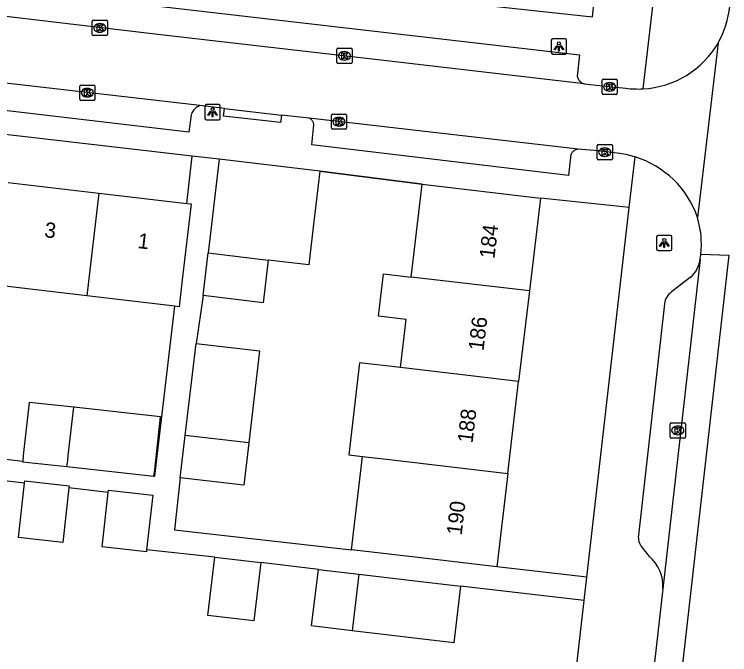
# Model space of a CAD drawing. Extents: x 161696 to 162377, y 380761 to 381673.
# Drawn here: x 162225.99 to 162272.84, y 380935.03 to 380976.97 of the extents above; entities that cross this region are included whole.
import ezdxf

# ---------------------------------------------------------------- set-up
doc = ezdxf.new("R2010")
doc.units = 0
for name, color, linetype in [('IMGEO_Kolk', 7, 'Continuous'), ('IMGEO_Lichtpunt', 7, 'Continuous'), ('IMGEO_Muur', 7, 'Continuous'), ('IMGEO_Pand', 7, 'Continuous'), ('IMGEO_Pand_nummerreeks', 7, 'Continuous'), ('IMGEO_Rijbaan_lokaal_gesloten', 7, 'Continuous'), ('IMGEO_Rijbaan_lokaal_open', 7, 'Continuous'), ('IMGEO_Voetpad_open', 7, 'Continuous')]:
    doc.layers.add(name, color=color, linetype=linetype)

msp = doc.modelspace()

# ---------------------------------------------------------------- linework, layer by layer
at = {"layer": 'IMGEO_Kolk'}
for p, q in [((162231.087, 380975.651), (162231.087, 380976.503)), ((162231.162, 380976.577), (162232.014, 380976.577)), ((162231.575, 380976.357), (162231.6, 380976.357)), ((162232.088, 380976.503), (162232.088, 380975.651)), ((162231.598, 380975.797), (162231.573, 380975.797)), ((162232.014, 380975.577), (162231.162, 380975.577)), ((162247.107, 380973.822), (162247.107, 380974.674)), ((162247.182, 380974.748), (162248.034, 380974.748)), ((162247.595, 380974.528), (162247.62, 380974.528)), ((162248.108, 380974.674), (162248.108, 380973.822)), ((162247.618, 380973.968), (162247.593, 380973.968)), ((162248.034, 380973.748), (162247.182, 380973.748)), ((162264.475, 380971.795), (162264.475, 380972.647)), ((162264.55, 380972.721), (162265.402, 380972.721)), ((162265.476, 380972.647), (162265.476, 380971.795)), ((162230.269, 380971.409), (162230.269, 380972.261)), ((162230.344, 380972.335), (162231.196, 380972.335)), ((162230.757, 380972.115), (162230.782, 380972.115)), ((162231.27, 380972.261), (162231.27, 380971.409)), ((162264.963, 380972.501), (162264.988, 380972.501)), ((162265.402, 380971.721), (162264.55, 380971.721)), ((162264.986, 380971.941), (162264.961, 380971.941)), ((162231.196, 380971.335), (162230.344, 380971.335)), ((162230.78, 380971.555), (162230.755, 380971.555)), ((162246.748, 380969.511), (162246.748, 380970.363)), ((162246.823, 380970.437), (162247.675, 380970.437)), ((162247.236, 380970.217), (162247.261, 380970.217)), ((162247.749, 380970.363), (162247.749, 380969.511)), ((162247.675, 380969.437), (162246.823, 380969.437)), ((162247.259, 380969.657), (162247.234, 380969.657)), ((162264.155, 380967.513), (162264.155, 380968.365)), ((162264.23, 380968.439), (162265.082, 380968.439)), ((162265.156, 380968.365), (162265.156, 380967.513)), ((162264.643, 380968.219), (162264.668, 380968.219)), ((162265.082, 380967.439), (162264.23, 380967.439)), ((162264.666, 380967.659), (162264.641, 380967.659)), ((162268.936, 380949.292), (162268.936, 380950.144)), ((162269.011, 380950.218), (162269.863, 380950.218)), ((162269.937, 380950.144), (162269.937, 380949.292)), ((162269.424, 380949.998), (162269.449, 380949.998)), ((162269.863, 380949.218), (162269.011, 380949.218)), ((162269.447, 380949.438), (162269.422, 380949.438))]:
    msp.add_line(p, q, dxfattribs=at)
for points in [[(162231.087, 380975.651), (162231.087, 380976.503)], [(162231.162, 380976.577), (162232.014, 380976.577)], [(162231.408, 380976.277), (162231.531, 380976.277), (162231.531, 380976.126), (162231.661, 380976.277), (162231.825, 380976.277), (162231.679, 380976.126), (162231.832, 380975.877), (162231.68, 380975.877), (162231.595, 380976.041), (162231.531, 380975.974), (162231.531, 380975.877), (162231.408, 380975.877), (162231.408, 380976.277)], [(162232.088, 380976.503), (162232.088, 380975.651)], [(162232.014, 380975.577), (162231.162, 380975.577)], [(162247.107, 380973.822), (162247.107, 380974.674)], [(162247.182, 380974.748), (162248.034, 380974.748)], [(162247.428, 380974.448), (162247.551, 380974.448), (162247.551, 380974.297), (162247.681, 380974.448), (162247.845, 380974.448), (162247.699, 380974.297), (162247.852, 380974.048), (162247.7, 380974.048), (162247.615, 380974.212), (162247.551, 380974.145), (162247.551, 380974.048), (162247.428, 380974.048), (162247.428, 380974.448)], [(162248.108, 380974.674), (162248.108, 380973.822)], [(162248.034, 380973.748), (162247.182, 380973.748)], [(162264.475, 380971.795), (162264.475, 380972.647)], [(162264.55, 380972.721), (162265.402, 380972.721)], [(162265.476, 380972.647), (162265.476, 380971.795)], [(162230.269, 380971.409), (162230.269, 380972.261)], [(162230.344, 380972.335), (162231.196, 380972.335)], [(162231.27, 380972.261), (162231.27, 380971.409)], [(162264.796, 380972.421), (162264.919, 380972.421), (162264.919, 380972.27), (162265.049, 380972.421), (162265.213, 380972.421), (162265.067, 380972.27), (162265.22, 380972.021), (162265.068, 380972.021), (162264.983, 380972.185), (162264.919, 380972.118), (162264.919, 380972.021), (162264.796, 380972.021), (162264.796, 380972.421)], [(162230.59, 380972.035), (162230.713, 380972.035), (162230.713, 380971.884), (162230.843, 380972.035), (162231.007, 380972.035), (162230.861, 380971.884), (162231.014, 380971.635), (162230.862, 380971.635), (162230.777, 380971.799), (162230.713, 380971.732), (162230.713, 380971.635), (162230.59, 380971.635), (162230.59, 380972.035)], [(162265.402, 380971.721), (162264.55, 380971.721)], [(162231.196, 380971.335), (162230.344, 380971.335)], [(162246.748, 380969.511), (162246.748, 380970.363)], [(162246.823, 380970.437), (162247.675, 380970.437)], [(162247.749, 380970.363), (162247.749, 380969.511)], [(162247.069, 380970.137), (162247.192, 380970.137), (162247.192, 380969.986), (162247.322, 380970.137), (162247.486, 380970.137), (162247.34, 380969.986), (162247.493, 380969.737), (162247.341, 380969.737), (162247.256, 380969.901), (162247.192, 380969.834), (162247.192, 380969.737), (162247.069, 380969.737), (162247.069, 380970.137)], [(162247.675, 380969.437), (162246.823, 380969.437)], [(162264.155, 380967.513), (162264.155, 380968.365)], [(162264.23, 380968.439), (162265.082, 380968.439)], [(162265.156, 380968.365), (162265.156, 380967.513)], [(162264.476, 380968.139), (162264.599, 380968.139), (162264.599, 380967.988), (162264.729, 380968.139), (162264.893, 380968.139), (162264.747, 380967.988), (162264.9, 380967.739), (162264.748, 380967.739), (162264.663, 380967.903), (162264.599, 380967.836), (162264.599, 380967.739), (162264.476, 380967.739), (162264.476, 380968.139)], [(162265.082, 380967.439), (162264.23, 380967.439)], [(162268.936, 380949.292), (162268.936, 380950.144)], [(162269.011, 380950.218), (162269.863, 380950.218)], [(162269.937, 380950.144), (162269.937, 380949.292)], [(162269.257, 380949.918), (162269.38, 380949.918), (162269.38, 380949.767), (162269.51, 380949.918), (162269.674, 380949.918), (162269.528, 380949.767), (162269.681, 380949.518), (162269.529, 380949.518), (162269.444, 380949.682), (162269.38, 380949.615), (162269.38, 380949.518), (162269.257, 380949.518), (162269.257, 380949.918)], [(162269.863, 380949.218), (162269.011, 380949.218)]]:
    msp.add_lwpolyline(points, dxfattribs=at)
for centre, start, end in [((162231.164, 380976.501), 91.552, 178.448), ((162231.164, 380976.501), 91.552, 178.448), ((162232.012, 380976.501), 1.552, 88.448), ((162232.012, 380976.501), 1.552, 88.448), ((162231.164, 380975.653), 181.552, 268.448), ((162231.164, 380975.653), 181.552, 268.448), ((162232.012, 380975.653), 271.552, 358.448), ((162232.012, 380975.653), 271.552, 358.448), ((162247.184, 380974.672), 91.552, 178.448), ((162247.184, 380974.672), 91.552, 178.448), ((162248.032, 380974.672), 1.552, 88.448), ((162248.032, 380974.672), 1.552, 88.448), ((162247.184, 380973.824), 181.552, 268.448), ((162247.184, 380973.824), 181.552, 268.448), ((162248.032, 380973.824), 271.552, 358.448), ((162248.032, 380973.824), 271.552, 358.448), ((162264.552, 380972.645), 91.552, 178.448), ((162264.552, 380972.645), 91.552, 178.448), ((162265.4, 380972.645), 1.552, 88.448), ((162265.4, 380972.645), 1.552, 88.448), ((162230.346, 380972.259), 91.552, 178.448), ((162230.346, 380972.259), 91.552, 178.448), ((162231.194, 380972.259), 1.552, 88.448), ((162231.194, 380972.259), 1.552, 88.448), ((162264.552, 380971.797), 181.552, 268.448), ((162264.552, 380971.797), 181.552, 268.448), ((162265.4, 380971.797), 271.552, 358.448), ((162265.4, 380971.797), 271.552, 358.448), ((162230.346, 380971.411), 181.552, 268.448), ((162230.346, 380971.411), 181.552, 268.448), ((162231.194, 380971.411), 271.552, 358.448), ((162231.194, 380971.411), 271.552, 358.448), ((162246.825, 380970.361), 91.552, 178.448), ((162246.825, 380970.361), 91.552, 178.448), ((162247.673, 380970.361), 1.552, 88.448), ((162247.673, 380970.361), 1.552, 88.448), ((162246.825, 380969.513), 181.552, 268.448), ((162246.825, 380969.513), 181.552, 268.448), ((162247.673, 380969.513), 271.552, 358.448), ((162247.673, 380969.513), 271.552, 358.448), ((162264.232, 380968.363), 91.552, 178.448), ((162264.232, 380968.363), 91.552, 178.448), ((162265.08, 380968.363), 1.552, 88.448), ((162265.08, 380968.363), 1.552, 88.448), ((162264.232, 380967.515), 181.552, 268.448), ((162264.232, 380967.515), 181.552, 268.448), ((162265.08, 380967.515), 271.552, 358.448), ((162265.08, 380967.515), 271.552, 358.448), ((162269.013, 380950.142), 91.552, 178.448), ((162269.013, 380950.142), 91.552, 178.448), ((162269.861, 380950.142), 1.552, 88.448), ((162269.861, 380950.142), 1.552, 88.448), ((162269.013, 380949.294), 181.552, 268.448), ((162269.013, 380949.294), 181.552, 268.448), ((162269.861, 380949.294), 271.552, 358.448), ((162269.861, 380949.294), 271.552, 358.448)]:
    msp.add_arc(centre, 0.0765, start, end, dxfattribs=at)
for centre, major_axis, ratio, start_param, end_param in [((162231.574, 380976.077), (-0.387, 0.002), 0.722429, 4.712389, 7.853982), ((162231.599, 380976.077), (-0.39, 0.002), 0.717154, 1.570796, 4.712389), ((162247.594, 380974.248), (-0.387, 0.002), 0.722429, 4.712389, 7.853982), ((162247.619, 380974.248), (-0.39, 0.002), 0.717154, 1.570796, 4.712389), ((162230.756, 380971.835), (-0.387, 0.002), 0.722429, 4.712389, 7.853982), ((162230.781, 380971.835), (-0.39, 0.002), 0.717154, 1.570796, 4.712389), ((162264.962, 380972.221), (-0.387, 0.002), 0.722429, 4.712389, 7.853982), ((162264.987, 380972.221), (-0.39, 0.002), 0.717154, 1.570796, 4.712389), ((162247.235, 380969.937), (-0.387, 0.002), 0.722429, 4.712389, 7.853982), ((162247.26, 380969.937), (-0.39, 0.002), 0.717154, 1.570796, 4.712389), ((162264.642, 380967.939), (-0.387, 0.002), 0.722429, 4.712389, 7.853982), ((162264.667, 380967.939), (-0.39, 0.002), 0.717154, 1.570796, 4.712389), ((162269.423, 380949.718), (-0.387, 0.002), 0.722429, 4.712389, 7.853982), ((162269.448, 380949.718), (-0.39, 0.002), 0.717154, 1.570796, 4.712389)]:
    msp.add_ellipse(centre, major_axis=major_axis, ratio=ratio, start_param=start_param, end_param=end_param, dxfattribs=at)
at = {"layer": 'IMGEO_Lichtpunt'}
for p, q in [((162262.056, 380975.365), (162261.248, 380975.365)), ((162262.056, 380975.365), (162261.248, 380975.365)), ((162261.154, 380975.27), (162261.154, 380974.463)), ((162261.154, 380975.27), (162261.154, 380974.463)), ((162262.15, 380974.463), (162262.15, 380975.27)), ((162262.15, 380974.463), (162262.15, 380975.27)), ((162261.248, 380974.369), (162262.056, 380974.369)), ((162261.248, 380974.369), (162262.056, 380974.369)), ((162238.469, 380970.961), (162238.469, 380970.154)), ((162238.469, 380970.961), (162238.469, 380970.154)), ((162239.371, 380971.056), (162238.563, 380971.056)), ((162239.371, 380971.056), (162238.563, 380971.056)), ((162239.465, 380970.154), (162239.465, 380970.961)), ((162239.465, 380970.154), (162239.465, 380970.961)), ((162238.563, 380970.06), (162239.371, 380970.06)), ((162238.563, 380970.06), (162239.371, 380970.06)), ((162268.054, 380962.395), (162268.054, 380961.588)), ((162268.054, 380962.395), (162268.054, 380961.588)), ((162268.956, 380962.49), (162268.148, 380962.49)), ((162268.956, 380962.49), (162268.148, 380962.49)), ((162269.05, 380961.588), (162269.05, 380962.395)), ((162269.05, 380961.588), (162269.05, 380962.395)), ((162268.148, 380961.494), (162268.956, 380961.494)), ((162268.148, 380961.494), (162268.956, 380961.494))]:
    msp.add_line(p, q, dxfattribs=at)
for points in [[(162261.528, 380974.934), (162261.567, 380974.906), (162261.379, 380974.644), (162261.341, 380974.671), (162261.528, 380974.934)], [(162261.63, 380974.886), (162261.677, 380974.886), (162261.677, 380974.564), (162261.63, 380974.564), (162261.63, 380974.886)], [(162261.74, 380974.906), (162261.778, 380974.933), (162261.965, 380974.671), (162261.926, 380974.643), (162261.74, 380974.906)], [(162238.843, 380970.625), (162238.882, 380970.597), (162238.694, 380970.335), (162238.656, 380970.362), (162238.843, 380970.625)], [(162238.945, 380970.577), (162238.992, 380970.577), (162238.992, 380970.255), (162238.945, 380970.255), (162238.945, 380970.577)], [(162239.055, 380970.597), (162239.093, 380970.624), (162239.28, 380970.362), (162239.241, 380970.334), (162239.055, 380970.597)], [(162268.428, 380962.059), (162268.467, 380962.031), (162268.279, 380961.769), (162268.241, 380961.796), (162268.428, 380962.059)], [(162268.53, 380962.011), (162268.577, 380962.011), (162268.577, 380961.689), (162268.53, 380961.689), (162268.53, 380962.011)], [(162268.64, 380962.031), (162268.678, 380962.058), (162268.865, 380961.796), (162268.826, 380961.768), (162268.64, 380962.031)]]:
    msp.add_lwpolyline(points, dxfattribs=at)
for centre in [(162261.653, 380975.068), (162238.968, 380970.759), (162268.553, 380962.193)]:
    msp.add_circle(centre, 0.0994, dxfattribs=at)
for centre, start, end in [((162261.248, 380975.27), 90, 180), ((162261.248, 380975.27), 90, 180), ((162262.056, 380975.27), 0, 90), ((162262.056, 380975.27), 0, 90), ((162261.248, 380974.463), 180, 270), ((162261.248, 380974.463), 180, 270), ((162262.056, 380974.463), 270, 0), ((162262.056, 380974.463), 270, 360), ((162238.563, 380970.961), 90, 180), ((162238.563, 380970.961), 90, 180), ((162239.371, 380970.961), 0, 90), ((162239.371, 380970.961), 0, 90), ((162238.563, 380970.154), 180, 270), ((162238.563, 380970.154), 180, 270), ((162239.371, 380970.154), 270, 0), ((162239.371, 380970.154), 270, 360), ((162268.148, 380962.395), 90, 180), ((162268.148, 380962.395), 90, 180), ((162268.956, 380962.395), 0, 90), ((162268.956, 380962.395), 0, 90), ((162268.148, 380961.588), 180, 270), ((162268.148, 380961.588), 180, 270), ((162268.956, 380961.588), 270, 0), ((162268.956, 380961.588), 270, 360)]:
    msp.add_arc(centre, 0.0946, start, end, dxfattribs=at)
at = {"layer": 'IMGEO_Muur'}
msp.add_lwpolyline([(162246.002, 380966.693), (162252.702, 380965.848)], dxfattribs=at)
at = {"layer": 'IMGEO_Pand'}
for points in [[(162244.419, 380978.93), (162263.857, 380976.81), (162264.474, 380982.653)], [(162239.402, 380967.475), (162238.676, 380961.341)], [(162246.002, 380966.693), (162239.402, 380967.475)], [(162246.002, 380966.693), (162245.568, 380963.035), (162245.275, 380960.562), (162242.612, 380960.877)], [(162225.584, 380965.954), (162231.529, 380965.258)], [(162251.982, 380959.765), (162252.11, 380960.848), (162252.702, 380965.848)], [(162252.702, 380965.848), (162260.437, 380964.933)], [(162231.529, 380965.258), (162230.741, 380958.526)], [(162231.529, 380965.258), (162237.279, 380964.585)], [(162237.279, 380964.585), (162237.568, 380964.551), (162236.986, 380959.585), (162236.779, 380957.819), (162236.499, 380957.852)], [(162260.437, 380964.933), (162259.717, 380958.85)], [(162238.345, 380958.55), (162238.676, 380961.341)], [(162238.676, 380961.341), (162242.612, 380960.877)], [(162242.612, 380960.877), (162242.282, 380958.084), (162238.345, 380958.55)], [(162251.28, 380953.834), (162251.652, 380956.98), (162249.843, 380957.194), (162250.173, 380959.979), (162251.982, 380959.765)], [(162259.717, 380958.85), (162251.982, 380959.765)], [(162230.741, 380958.526), (162224.796, 380959.222)], [(162236.499, 380957.852), (162230.741, 380958.526)], [(162259.717, 380958.85), (162259.015, 380952.92)], [(162237.182, 380949.388), (162237.89, 380955.416)], [(162237.89, 380955.416), (162242.048, 380954.928), (162241.34, 380948.897)], [(162251.28, 380953.834), (162248.6, 380954.151), (162247.886, 380948.124), (162248.798, 380948.016)], [(162259.015, 380952.92), (162251.28, 380953.834)], [(162258.302, 380946.893), (162259.015, 380952.92)], [(162229.888, 380951.234), (162226.957, 380951.555), (162226.618, 380948.467), (162226.575, 380948.075), (162226.535, 380947.71)], [(162229.434, 380947.352), (162229.481, 380947.757), (162229.519, 380948.082), (162229.888, 380951.234)], [(162235.133, 380946.726), (162235.178, 380947.131), (162235.56, 380950.613), (162229.888, 380951.234)], [(162236.856, 380946.614), (162237.182, 380949.388)], [(162241.34, 380948.897), (162237.182, 380949.388)], [(162241.34, 380948.897), (162241.014, 380946.125), (162236.856, 380946.614)], [(162226.535, 380947.71), (162226.531, 380947.671), (162229.434, 380947.352)], [(162248.074, 380941.901), (162248.798, 380948.016)], [(162248.798, 380948.016), (162250.566, 380947.807), (162258.302, 380946.893)], [(162229.434, 380947.352), (162233.553, 380946.9), (162235.133, 380946.726)], [(162258.302, 380946.893), (162257.578, 380940.776)], [(162229.555, 380945.947), (162229.154, 380942.378), (162226.25, 380942.704), (162226.651, 380946.274)], [(162226.651, 380946.274), (162226.667, 380946.418), (162229.572, 380946.098), (162229.555, 380945.947)], [(162232.13, 380945.658), (162232.147, 380945.808), (162235.051, 380945.482), (162234.648, 380941.893)], [(162234.648, 380941.893), (162234.633, 380941.762), (162231.729, 380942.088), (162232.13, 380945.658)], [(162257.578, 380940.776), (162252.613, 380941.364), (162248.074, 380941.901)], [(162242.133, 380941.066), (162241.679, 380937.239), (162238.665, 380937.597), (162239.119, 380941.424)], [(162239.119, 380941.424), (162242.133, 380941.066)], [(162248.103, 380936.6), (162245.458, 380936.913), (162245.897, 380940.619)], [(162245.897, 380940.619), (162248.541, 380940.306)], [(162248.541, 380940.306), (162248.103, 380936.6)], [(162248.541, 380940.306), (162255.206, 380939.517)], [(162255.206, 380939.517), (162254.768, 380935.811), (162248.103, 380936.6)]]:
    msp.add_lwpolyline(points, dxfattribs=at)
at = {"layer": 'IMGEO_Rijbaan_lokaal_gesloten'}
for points in [[(162272.093, 380975.108), (162270.719, 380963.672)], [(162270.949, 380961.267), (162272.774, 380961.204), (162268.281, 380921.5)], [(162270.898, 380960.909), (162268.458, 380939.345)], [(162268.458, 380939.345), (162267.772, 380933.385)]]:
    msp.add_lwpolyline(points, dxfattribs=at)
for centre, radius, start, end in [((162266.366, 380978.207), 6.512, 331.5757, 353.5677), ((162265.043, 380961.916), 5.942, 353.733, 17.1926), ((162264.387, 380962.019), 6.605, 350.3238, 353.4608)]:
    msp.add_arc(centre, radius, start, end, dxfattribs=at)
at = {"layer": 'IMGEO_Rijbaan_lokaal_open'}
for points in [[(162238.139, 380970.987), (162209.076, 380974.336), (162204.645, 380974.845), (162167.574, 380979.115), (162151.213, 380981.156)], [(162263.299, 380972.416), (162249.998, 380973.973), (162235.388, 380975.654), (162218.041, 380977.706), (162215.824, 380977.959), (162211.998, 380978.391)], [(162263.299, 380972.416), (162264.507, 380972.29), (162266.036, 380972.13)], [(162239.743, 380970.803), (162238.139, 380970.987)], [(162239.743, 380970.803), (162243.486, 380970.372)], [(162245.292, 380970.164), (162243.486, 380970.372)], [(162262.905, 380968.135), (162245.292, 380970.164)], [(162265.65, 380967.846), (162264.234, 380968.027), (162262.905, 380968.135)]]:
    msp.add_lwpolyline(points, dxfattribs=at)
for centre, radius, start, end in [((162266.838, 380978.15), 6.072, 273.0052, 329.9374), ((162266.832, 380978.126), 6.049, 262.4339, 273.0666), ((162264.84, 380961.807), 6.093, 72.8433, 82.3574), ((162264.806, 380961.656), 6.247, 18.8232, 72.9585)]:
    msp.add_arc(centre, radius, start, end, dxfattribs=at)
at = {"layer": 'IMGEO_Voetpad_open'}
for points in [[(162268.333, 380982.205), (162267.156, 380972.086)], [(162238.139, 380970.987), (162238.064, 380970.957), (162237.992, 380970.92), (162237.924, 380970.877), (162237.86, 380970.828), (162237.8, 380970.774), (162237.746, 380970.715), (162237.697, 380970.65), (162237.654, 380970.582), (162237.617, 380970.51), (162237.587, 380970.436), (162237.568, 380970.375), (162237.409, 380969.246), (162209.175, 380972.577), (162204.036, 380973.022), (162167.761, 380977.178), (162151.388, 380979.333), (162151.502, 380980.668)], [(162212.65, 380980.129), (162218.785, 380979.443), (162262.997, 380974.306), (162262.849, 380972.91), (162262.863, 380972.853), (162262.883, 380972.798), (162262.907, 380972.745), (162262.936, 380972.694), (162262.969, 380972.646), (162263.007, 380972.601), (162263.048, 380972.56), (162263.093, 380972.522), (162263.141, 380972.489), (162263.192, 380972.46), (162263.245, 380972.436), (162263.299, 380972.416)], [(162237.637, 380967.679), (162151.694, 380977.634)], [(162243.486, 380970.372), (162243.429, 380969.876), (162239.686, 380970.307), (162239.743, 380970.803)], [(162262.905, 380968.135), (162262.857, 380968.129), (162262.81, 380968.118), (162262.764, 380968.103), (162262.719, 380968.085), (162262.677, 380968.062), (162262.636, 380968.036), (162262.598, 380968.006), (162262.563, 380967.973), (162262.531, 380967.936), (162262.502, 380967.897), (162262.477, 380967.856), (162262.456, 380967.813), (162262.439, 380967.768), (162262.426, 380967.721), (162262.416, 380967.674), (162262.412, 380967.626), (162262.411, 380967.604), (162262.277, 380966.411), (162245.463, 380968.417), (162245.598, 380969.737), (162245.595, 380969.779), (162245.587, 380969.821), (162245.576, 380969.862), (162245.562, 380969.902), (162245.544, 380969.941), (162245.522, 380969.978), (162245.498, 380970.012), (162245.47, 380970.045), (162245.44, 380970.074), (162245.407, 380970.101), (162245.371, 380970.125), (162245.334, 380970.146), (162245.292, 380970.164)], [(162237.279, 380964.585), (162237.637, 380967.679)], [(162239.402, 380967.475), (162237.637, 380967.679)], [(162266.252, 380964.317), (162266.637, 380967.629)], [(162252.702, 380965.848), (162246.002, 380966.693)], [(162266.252, 380964.317), (162260.437, 380964.933)], [(162263.482, 380940.101), (162266.252, 380964.317)], [(162270.241, 380959.732), (162269.02, 380958.789)], [(162238.345, 380958.55), (162237.89, 380955.416)], [(162268.574, 380958.015), (162266.859, 380942.856)], [(162235.133, 380946.726), (162235.195, 380946.719), (162236.499, 380957.852)], [(162211.185, 380949.486), (162226.535, 380947.71)], [(162226.651, 380946.274), (162224.565, 380946.508), (162223.324, 380946.659)], [(162236.856, 380946.614), (162236.473, 380943.205), (162248.074, 380941.901)], [(162232.13, 380945.658), (162229.555, 380945.947)], [(162267.079, 380942.071), (162267.556, 380941.46)], [(162239.119, 380941.424), (162234.648, 380941.893)], [(162245.897, 380940.619), (162242.133, 380941.066)], [(162263.482, 380940.101), (162257.578, 380940.776)], [(162263.309, 380938.59), (162263.482, 380940.101)], [(162263.309, 380938.59), (162255.206, 380939.517)], [(162260.973, 380918.383), (162261.013, 380918.513), (162263.309, 380938.59)]]:
    msp.add_lwpolyline(points, dxfattribs=at)
for centre, radius, start, end in [((162269.128, 380961.125), 1.783, 308.6199, 353.0397), ((162269.657, 380957.907), 1.088, 125.8173, 174.2792), ((162267.931, 380942.733), 1.079, 173.4631, 217.8484), ((162265.952, 380939.526), 2.513, 355.8685, 50.3258)]:
    msp.add_arc(centre, radius, start, end, dxfattribs=at)

# ---------------------------------------------------------------- texts
at = {"layer": 'IMGEO_Pand_nummerreeks'}
for s, rotation, p in [('3', 353.3229, (162227.921, 380962.377)), ('184', 83.2504, (162257.426, 380960.931)), ('1', 353.325, (162234.029, 380961.663)), ('186', 83.2508, (162256.711, 380954.892)), ('188', 83.2508, (162255.996, 380948.857)), ('190', 83.2504, (162255.281, 380942.817))]:
    msp.add_text(s, height=1, rotation=rotation, dxfattribs=at).set_placement(p)

doc.saveas('drawing.dxf')
